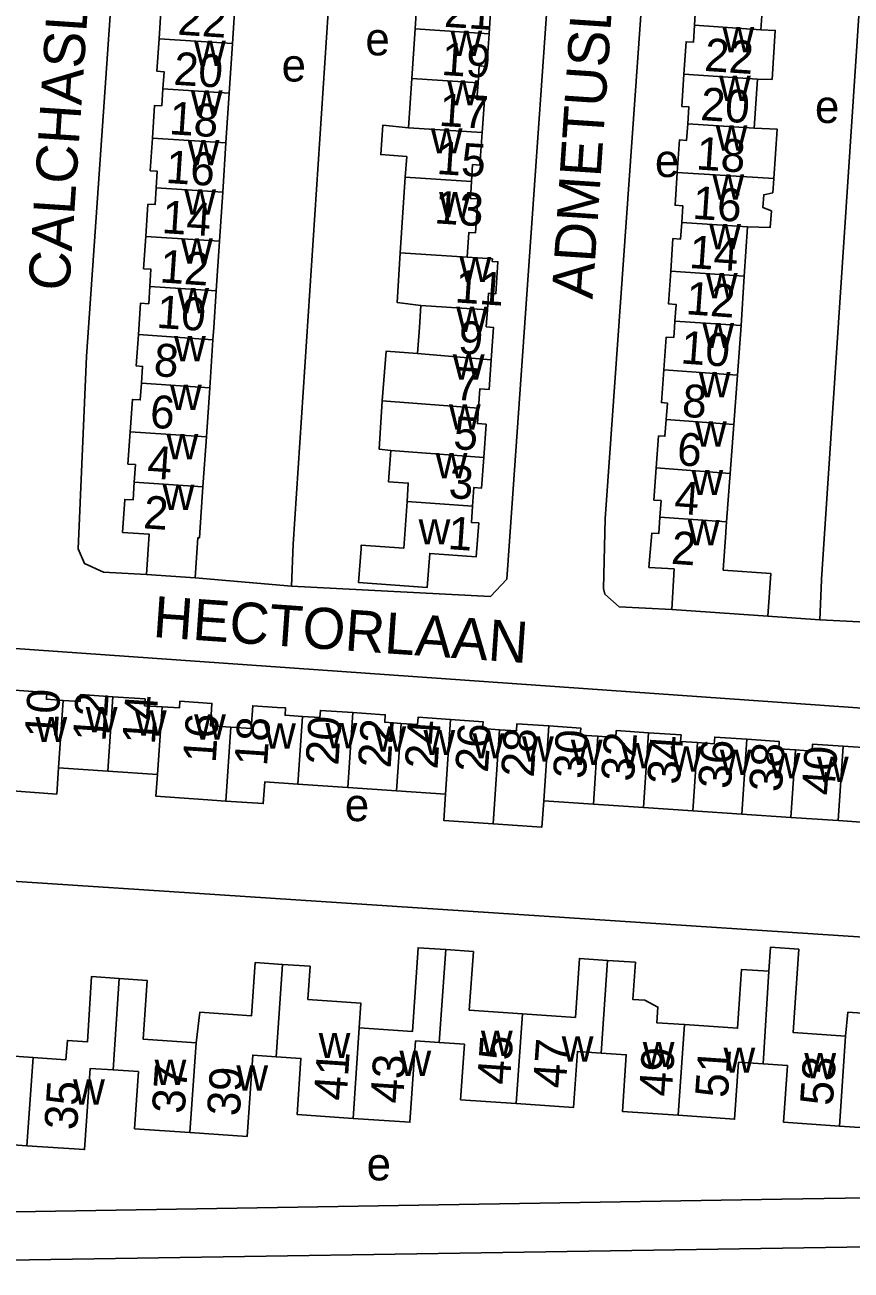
# Model space of a CAD drawing. Extents: x 161773 to 163836, y 384796 to 386521.
# Drawn here: x 162311.9 to 162412.5, y 385385.3 to 385536.8 of the extents above; entities that cross this region are included whole.
import ezdxf

# ---------------------------------------------------------------- set-up
doc = ezdxf.new("R2010")
doc.units = 0
for name, color, linetype in [('BLT_Basislijn', 7, 'Continuous'), ('BLT_Bebouwing', 7, 'Continuous'), ('BLT_Centroide', 7, 'Continuous'), ('BLT_Huisnummer', 7, 'Continuous'), ('BLT_Huisnummer_ tussenligend', 7, 'Continuous'), ('BLT_Onderverdeling_panden', 7, 'Continuous'), ('BLT_Straatnaam', 7, 'Continuous')]:
    doc.layers.add(name, color=color, linetype=linetype)

msp = doc.modelspace()

# ---------------------------------------------------------------- linework, layer by layer
at = {"layer": 'BLT_Basislijn'}
for p, q in [((162344.38, 385468.56), (162344.58, 385473.66)), ((162332.67, 385469.56), (162344.38, 385468.56)), ((162408.69, 385464.46), (162408.9, 385469.26)), ((162402.37, 385464.89), (162408.69, 385464.46)), ((162408.69, 385464.46), (162416.86, 385464.04)), ((162289.35, 385434.02), (162414.03, 385425.83))]:
    msp.add_line(p, q, dxfattribs=at)
for points in [[(162352.6, 385588.82), (162331.35, 385590.34), (162327.84, 385590.35), (162326.21, 385588.84), (162325.71, 385587.09), (162319.43, 385496.47), (162318.42, 385473.09), (162319.18, 385471.31), (162321.51, 385470.26), (162326.73, 385469.96)], [(162371.07, 385587.15), (162371.1, 385587.49), (162375.7, 385587.16), (162377.7, 385586.01), (162378.66, 385584.37), (162370.58, 385469.39), (162368.62, 385467.29), (162344.38, 385468.56)], [(162352.37, 385585.22), (162352.32, 385584.51), (162348.85, 385538.38), (162344.58, 385473.66)], [(162395.69, 385585.39), (162392.74, 385585.63), (162390.11, 385583.26), (162382.55, 385476.72), (162382.35, 385468.26), (162382.51, 385467.58), (162384.26, 385466.04), (162390.68, 385465.7)], [(162408.9, 385469.26), (162408.9, 385469.41), (162416.24, 385580.21), (162416.29, 385580.88)], [(162286.37, 385457.54), (162286.51, 385462.67), (162432.3, 385452.38)], [(162281.27, 385391.93), (162404.08, 385393.94)], [(162404.08, 385393.94), (162424.64, 385394.28)], [(162491.39, 385389.88), (162477.53, 385388.68), (162443.23, 385388.4), (162414.61, 385388.14), (162283.63, 385386.13), (162154.1, 385384.19), (162114.46, 385383.57), (162055.94, 385383.24), (162018.32, 385384.67), (162015.46, 385385.35)]]:
    msp.add_lwpolyline(points, dxfattribs=at)
at = {"layer": 'BLT_Bebouwing'}
for p, q in [((162359.84, 385542.37), (162359.44, 385536.34)), ((162401.95, 385542.43), (162401.53, 385536.24)), ((162337.59, 385540.52), (162337.2, 385534.55)), ((162359.44, 385536.34), (162359.04, 385530.32)), ((162337.2, 385534.55), (162336.8, 385528.53)), ((162359.04, 385530.32), (162358.64, 385524.32)), ((162401.12, 385530.23), (162400.72, 385524.26)), ((162336.8, 385528.53), (162336.41, 385522.48)), ((162336.41, 385522.48), (162336.01, 385516.46)), ((162358.24, 385518.3), (162357.63, 385509.1)), ((162336.01, 385516.46), (162335.62, 385510.5)), ((162399.9, 385512.24), (162399.5, 385506.25)), ((162335.62, 385510.5), (162335.23, 385504.48)), ((162399.5, 385506.25), (162399.11, 385500.26)), ((162334.43, 385492.66), (162334.83, 385498.51)), ((162398.66, 385494.2), (162398.22, 385488.19)), ((162334.02, 385486.69), (162334.43, 385492.66)), ((162398.22, 385488.19), (162397.78, 385482.26)), ((162333.6, 385480.61), (162334.02, 385486.69)), ((162397.78, 385482.26), (162397.35, 385476.35)), ((162402.37, 385464.89), (162390.68, 385465.7)), ((162355.15, 385452.94), (162351.85, 385453.17)), ((162316.04, 385446.45), (162322.02, 385446.04)), ((162322.02, 385446.04), (162328.07, 385445.62)), ((162351.24, 385444.05), (162345.17, 385444.46)), ((162357.17, 385443.65), (162351.24, 385444.05)), ((162333.62, 385442.59), (162336.38, 385442.4)), ((162363.13, 385443.24), (162357.17, 385443.65)), ((162381.13, 385442.03), (162375.09, 385442.43)), ((162387.24, 385441.61), (162381.13, 385442.03)), ((162393.23, 385441.21), (162387.24, 385441.61)), ((162399.21, 385440.8), (162393.23, 385441.21)), ((162405.17, 385440.4), (162399.21, 385440.8)), ((162410.92, 385440.01), (162405.17, 385440.4)), ((162416.91, 385439.61), (162410.92, 385440.01))]:
    msp.add_line(p, q, dxfattribs=at)
for points in [[(162395.76, 385542.86), (162392.96, 385543.05), (162392.68, 385538.92), (162393.58, 385538.86), (162393.43, 385536.78)], [(162329.49, 385541.06), (162329.36, 385539.04), (162328.52, 385539.1), (162328.26, 385535.14)], [(162368.43, 385535.74), (162368.7, 385539.72), (162367.77, 385539.78), (162367.91, 385541.84)], [(162393.43, 385536.78), (162393.3, 385534.71), (162392.42, 385534.77), (162392.15, 385530.84)], [(162401.53, 385536.24), (162403.27, 385536.15), (162402.88, 385530.19), (162401.12, 385530.23)], [(162328.26, 385535.14), (162328, 385531.18), (162328.87, 385531.13), (162328.74, 385529.05)], [(162367.09, 385529.79), (162367.22, 385531.83), (162368.17, 385531.77), (162368.43, 385535.74)], [(162392.15, 385530.84), (162391.89, 385526.92), (162392.74, 385526.86), (162392.61, 385524.81)], [(162328.74, 385529.05), (162328.6, 385526.98), (162327.72, 385527.04), (162327.46, 385523.06)], [(162367.6, 385523.73), (162367.86, 385527.68), (162366.95, 385527.74), (162367.09, 385529.79)], [(162358.64, 385524.32), (162355.49, 385524.61), (162355.25, 385521.05), (162358.41, 385520.8), (162358.24, 385518.3)], [(162392.61, 385524.81), (162392.47, 385522.77), (162391.6, 385522.83), (162391.34, 385518.85)], [(162400.72, 385524.26), (162403.51, 385524.14), (162403.09, 385518.16)], [(162327.46, 385523.06), (162327.2, 385519.09), (162328.04, 385519.03), (162327.91, 385516.99)], [(162366.3, 385517.77), (162366.43, 385519.83), (162367.33, 385519.77), (162367.6, 385523.73)], [(162391.34, 385518.85), (162391.07, 385514.88), (162392.01, 385514.81), (162391.88, 385512.78)], [(162403.09, 385518.16), (162403, 385516.93), (162402.96, 385516.41), (162401.88, 385516.17), (162401.77, 385514.61), (162402.81, 385514.19), (162402.67, 385512.18), (162399.9, 385512.24)], [(162327.91, 385516.99), (162327.77, 385514.96), (162326.9, 385515.01), (162326.65, 385511.09)], [(162365.77, 385508.56), (162365.98, 385511.59), (162366.8, 385511.54), (162367.08, 385515.65), (162366.16, 385515.71), (162366.3, 385517.77)], [(162391.88, 385512.78), (162391.74, 385510.76), (162390.82, 385510.82), (162390.55, 385506.85)], [(162326.65, 385511.09), (162326.39, 385507.16), (162327.27, 385507.1), (162327.14, 385505.01)], [(162357.63, 385509.1), (162357.23, 385503.07), (162360.13, 385502.69)], [(162368.24, 385502.15), (162368.37, 385504.18), (162369.26, 385504.12), (162369.52, 385508.01), (162368.82, 385508.06), (162368.84, 385508.36), (162365.77, 385508.56)], [(162390.55, 385506.85), (162390.28, 385502.89), (162391.2, 385502.83), (162391.06, 385500.8)], [(162327.14, 385505.01), (162327, 385502.91), (162326.01, 385502.98), (162325.75, 385499.15)], [(162334.83, 385498.51), (162334.93, 385500), (162335.23, 385504.48)], [(162359.73, 385496.86), (162359.96, 385500), (162360.13, 385502.69)], [(162368.7, 385496.07), (162368.98, 385500), (162368.1, 385500.11), (162368.24, 385502.15)], [(162389.7, 385494.86), (162390, 385498.85), (162390.92, 385498.78), (162391.01, 385500), (162391.06, 385500.8)], [(162399.11, 385500.26), (162398.66, 385494.2)], [(162326.12, 385493.24), (162326.26, 385495.27), (162325.49, 385495.33), (162325.75, 385499.15)], [(162355.42, 385491.1), (162355.89, 385497.12), (162359.73, 385496.86)], [(162367.14, 385490.19), (162367.31, 385492.53), (162368.44, 385492.45), (162368.7, 385496.07)], [(162389.99, 385488.8), (162390.14, 385490.82), (162389.41, 385490.87), (162389.7, 385494.86)], [(162324.75, 385487.33), (162325.02, 385491.26), (162325.98, 385491.2), (162326.12, 385493.24)], [(162356.46, 385485.03), (162355.06, 385485.2), (162355.42, 385491.1)], [(162367.8, 385484.18), (162368.08, 385488.25), (162367.01, 385488.33), (162367.14, 385490.19)], [(162388.78, 385482.92), (162389.07, 385486.83), (162389.84, 385486.77), (162389.99, 385488.8)], [(162325.24, 385481.18), (162325.39, 385483.33), (162324.48, 385483.4), (162324.75, 385487.33)], [(162358.46, 385478.85), (162358.6, 385481.08), (162356.21, 385481.24), (162356.46, 385485.03)], [(162366.42, 385478.29), (162366.58, 385480.54), (162367.53, 385480.47), (162367.8, 385484.18)], [(162389.23, 385476.95), (162389.38, 385478.95), (162388.5, 385479.01), (162388.78, 385482.92)], [(162326.73, 385469.96), (162327.06, 385474.85), (162323.82, 385475.07), (162324.09, 385479.1), (162325.1, 385479.03), (162325.24, 385481.18)], [(162333.6, 385480.61), (162333.52, 385479.42), (162333.18, 385474.43)], [(162358.46, 385478.85), (162358.05, 385473.16), (162352.88, 385473.53), (162352.85, 385473.1)], [(162352.85, 385473.1), (162352.55, 385468.99), (162360.92, 385468.39), (162361.21, 385472.52), (162366.88, 385472.12), (162367.17, 385476.24), (162366.28, 385476.3), (162366.42, 385478.29)], [(162390.68, 385465.7), (162390.96, 385470.63), (162387.9, 385470.83), (162388.25, 385475), (162389.09, 385474.94), (162389.23, 385476.95)], [(162397.35, 385476.35), (162397.26, 385475.16), (162397.25, 385475.06), (162396.92, 385470.47)], [(162333.18, 385474.43), (162333, 385474.44), (162332.67, 385469.56)], [(162332.67, 385469.56), (162326.73, 385469.96)], [(162396.92, 385470.47), (162402.75, 385470.07), (162402.37, 385464.89)], [(162316.6, 385454.64), (162314.55, 385454.78), (162314.6, 385455.6), (162310.68, 385455.87)], [(162322.64, 385455.08), (162318.71, 385455.35), (162318.65, 385454.51), (162316.6, 385454.64)], [(162328.63, 385453.86), (162326.51, 385454), (162326.57, 385454.82), (162322.64, 385455.08)], [(162336.99, 385451.39), (162334.52, 385451.56), (162334.7, 385454.28), (162330.8, 385454.55), (162330.74, 385453.72), (162328.63, 385453.86)], [(162342.65, 385453.79), (162339.66, 385454), (162339.47, 385451.23), (162336.99, 385451.39)], [(162345.73, 385452.7), (162343.61, 385452.84), (162343.67, 385453.73), (162342.65, 385453.79)], [(162351.85, 385453.17), (162347.91, 385453.43), (162347.85, 385452.55), (162345.73, 385452.7)], [(162357.73, 385451.84), (162355.73, 385451.98), (162355.8, 385452.9), (162355.15, 385452.94)], [(162363.74, 385452.32), (162359.79, 385452.59), (162359.73, 385451.71), (162357.73, 385451.84)], [(162367.65, 385451.21), (162367.7, 385452.05), (162363.74, 385452.32)], [(162375.71, 385451.54), (162371.83, 385451.8), (162371.77, 385450.93), (162369.71, 385451.07)], [(162381.69, 385450.27), (162379.53, 385450.41), (162379.59, 385451.27), (162375.71, 385451.54)], [(162369.71, 385451.07), (162367.65, 385451.21)], [(162387.86, 385450.71), (162383.91, 385450.97), (162383.86, 385450.12), (162381.69, 385450.27)], [(162393.8, 385449.51), (162391.74, 385449.64), (162391.8, 385450.44), (162387.86, 385450.71)], [(162399.83, 385449.91), (162395.9, 385450.18), (162395.85, 385449.37), (162393.8, 385449.51)], [(162405.73, 385448.61), (162403.69, 385448.74), (162403.75, 385449.64), (162399.83, 385449.91)], [(162411.54, 385449.07), (162407.82, 385449.32), (162407.76, 385448.47), (162405.73, 385448.61)], [(162417.47, 385447.83), (162415.19, 385447.99), (162415.25, 385448.82), (162411.54, 385449.07)], [(162310.07, 385446.86), (162309.85, 385443.66), (162315.82, 385443.25), (162316.04, 385446.45)], [(162328.07, 385445.62), (162327.89, 385442.97), (162333.62, 385442.59)], [(162336.38, 385442.4), (162340.94, 385442.09), (162341.12, 385444.73), (162345.17, 385444.46)], [(162368.93, 385439.62), (162362.91, 385440.03), (162363.13, 385443.24)], [(162375.09, 385442.43), (162374.87, 385439.22), (162368.93, 385439.62)], [(162352.63, 385414.79), (162359.1, 385414.35), (162359.8, 385424.55), (162363.16, 385424.32)], [(162363.16, 385424.32), (162366.52, 385424.09), (162366.02, 385416.96), (162372.49, 385416.52)], [(162402.49, 385421.69), (162402.69, 385424.61), (162406.14, 385424.37), (162405.61, 385416.65), (162405.45, 385414.24), (162411.83, 385413.8)], [(162332.78, 385412.99), (162333.21, 385416.7), (162339.51, 385416.25), (162339.96, 385422.75), (162343.3, 385422.52)], [(162372.49, 385416.52), (162378.95, 385416.07), (162379.44, 385423.24), (162382.84, 385423.01)], [(162382.84, 385423.01), (162386.24, 385422.78), (162385.93, 385418.27), (162387.41, 385418.17), (162388.98, 385417.32), (162388.85, 385415.43), (162392.22, 385415.2)], [(162411.83, 385413.8), (162412.11, 385416.7), (162418.46, 385416.26), (162418.92, 385423.52), (162425.99, 385423.04), (162425.02, 385408.74), (162418.47, 385409.19), (162418, 385402.38), (162411.08, 385402.85)], [(162303.86, 385422.06), (162307.21, 385421.83), (162306.5, 385411.62), (162312.92, 385411.18)], [(162312.92, 385411.18), (162316.93, 385410.91), (162317.1, 385413.27), (162319.57, 385413.1), (162320.04, 385421.04), (162323.42, 385420.81)], [(162343.3, 385422.52), (162346.65, 385422.29), (162346.38, 385418.23)], [(162392.22, 385415.2), (162398.69, 385414.76), (162399.18, 385421.92), (162402.49, 385421.69)], [(162323.42, 385420.81), (162326.81, 385420.58), (162326.31, 385413.44), (162332.78, 385412.99)], [(162346.38, 385418.23), (162352.84, 385417.79), (162352.63, 385414.79)], [(162362.38, 385413.01), (162359.49, 385413.21), (162358.81, 385403.32), (162351.88, 385403.79)], [(162371.74, 385405.59), (162364.97, 385406.05), (162365.43, 385412.8), (162362.38, 385413.01)], [(162312.18, 385400.46), (162305.47, 385400.92), (162306.15, 385410.82), (162303.1, 385411.03)], [(162342.53, 385411.29), (162339.66, 385411.48), (162338.98, 385401.59), (162332.03, 385402.07)], [(162351.88, 385403.79), (162345.07, 385404.26), (162345.54, 385411.08), (162342.53, 385411.29)], [(162382.06, 385411.74), (162379.19, 385411.93), (162378.72, 385405.11), (162371.74, 385405.59)], [(162391.46, 385404.16), (162384.67, 385404.63), (162385.14, 385411.52), (162382.06, 385411.74)], [(162401.78, 385410.42), (162398.8, 385410.62), (162398.33, 385403.69), (162391.46, 385404.16)], [(162322.66, 385409.68), (162319.88, 385409.87), (162319.2, 385399.98), (162312.18, 385400.46)], [(162332.03, 385402.07), (162325.28, 385402.53), (162325.76, 385409.47), (162322.66, 385409.68)], [(162411.08, 385402.85), (162404.29, 385403.32), (162404.76, 385410.21), (162401.78, 385410.42)]]:
    msp.add_lwpolyline(points, dxfattribs=at)
at = {"layer": 'BLT_Onderverdeling_panden'}
for p, q in [((162368.43, 385535.74), (162359.44, 385536.34)), ((162393.43, 385536.78), (162401.53, 385536.24)), ((162328.26, 385535.14), (162337.2, 385534.55)), ((162367.09, 385529.79), (162359.04, 385530.32)), ((162392.15, 385530.84), (162401.12, 385530.23)), ((162328.74, 385529.05), (162336.8, 385528.53)), ((162367.6, 385523.73), (162358.64, 385524.32)), ((162392.61, 385524.81), (162400.72, 385524.26)), ((162327.46, 385523.06), (162336.41, 385522.48)), ((162366.3, 385517.77), (162358.24, 385518.3)), ((162391.34, 385518.85), (162403.09, 385518.16)), ((162327.91, 385516.99), (162336.01, 385516.46)), ((162391.88, 385512.78), (162399.9, 385512.24)), ((162326.65, 385511.09), (162335.62, 385510.5)), ((162365.77, 385508.56), (162357.63, 385509.1)), ((162390.55, 385506.85), (162399.5, 385506.25)), ((162327.14, 385505.01), (162335.23, 385504.48)), ((162368.24, 385502.15), (162360.13, 385502.69)), ((162391.06, 385500.8), (162399.11, 385500.26)), ((162325.75, 385499.15), (162334.83, 385498.51)), ((162368.7, 385496.07), (162359.73, 385496.86)), ((162389.7, 385494.86), (162398.66, 385494.2)), ((162326.12, 385493.24), (162334.43, 385492.66)), ((162367.14, 385490.19), (162355.42, 385491.1)), ((162389.99, 385488.8), (162398.22, 385488.19)), ((162324.75, 385487.33), (162334.02, 385486.69)), ((162367.8, 385484.18), (162356.46, 385485.03)), ((162388.78, 385482.92), (162397.78, 385482.26)), ((162325.24, 385481.18), (162333.6, 385480.61)), ((162366.42, 385478.29), (162358.46, 385478.85)), ((162389.23, 385476.95), (162397.35, 385476.35)), ((162316.04, 385446.45), (162316.6, 385454.64)), ((162322.02, 385446.04), (162322.64, 385455.08)), ((162328.07, 385445.62), (162328.63, 385453.86)), ((162351.24, 385444.05), (162351.85, 385453.17)), ((162336.38, 385442.4), (162336.99, 385451.39)), ((162345.17, 385444.46), (162345.73, 385452.7)), ((162357.17, 385443.65), (162357.73, 385451.84)), ((162363.13, 385443.24), (162363.74, 385452.32)), ((162375.09, 385442.43), (162375.71, 385451.54)), ((162368.93, 385439.62), (162369.71, 385451.07)), ((162381.13, 385442.03), (162381.69, 385450.27)), ((162387.24, 385441.61), (162387.86, 385450.71)), ((162399.21, 385440.8), (162399.83, 385449.91)), ((162393.23, 385441.21), (162393.8, 385449.51)), ((162405.17, 385440.4), (162405.73, 385448.61)), ((162410.92, 385440.01), (162411.54, 385449.07)), ((162363.16, 385424.32), (162362.38, 385413.01)), ((162382.84, 385423.01), (162382.06, 385411.74)), ((162343.3, 385422.52), (162342.53, 385411.29)), ((162401.78, 385410.42), (162402.49, 385421.69)), ((162323.42, 385420.81), (162322.66, 385409.68)), ((162372.49, 385416.52), (162371.74, 385405.59)), ((162392.22, 385415.2), (162391.46, 385404.16)), ((162352.63, 385414.79), (162351.88, 385403.79)), ((162411.83, 385413.8), (162411.08, 385402.85)), ((162332.78, 385412.99), (162332.03, 385402.07)), ((162312.92, 385411.18), (162312.18, 385400.46))]:
    msp.add_line(p, q, dxfattribs=at)

# ---------------------------------------------------------------- texts
at = {"layer": 'BLT_Centroide'}
for s, p in [('e', (162353.38, 385533.12)), ('w', (162396.84, 385533.5)), ('w', (162332.52, 385531.84)), ('w', (162363.73, 385533.06)), ('e', (162343.18, 385529.94)), ('w', (162396.43, 385527.56)), ('w', (162332.13, 385525.78)), ('w', (162363.32, 385527.03)), ('e', (162408.1, 385524.9)), ('w', (162361.34, 385521.19)), ('w', (162396.02, 385521.53)), ('w', (162331.74, 385519.75)), ('e', (162388.62, 385518.32)), ('w', (162395.62, 385515.56)), ('w', (162331.33, 385513.75)), ('w', (162362.36, 385513.41)), ('w', (162395.23, 385509.53)), ('w', (162330.94, 385507.78)), ('w', (162364.84, 385505.53)), ('w', (162394.83, 385503.56)), ('w', (162330.48, 385501.75)), ('w', (162364.43, 385499.47)), ('w', (162394.4, 385497.5)), ('w', (162330.09, 385495.91)), ('w', (162364.02, 385493.66)), ('w', (162393.96, 385491.53)), ('w', (162329.59, 385489.97)), ('w', (162363.55, 385487.59)), ('w', (162393.5, 385485.53)), ('w', (162329.17, 385483.97)), ('w', (162361.93, 385481.66)), ('w', (162393.07, 385479.62)), ('w', (162328.7, 385477.81)), ('w', (162359.86, 385473.61)), ('w', (162392.63, 385473.5)), ('w', (162319.34, 385450.77)), ('w', (162325.33, 385450.36)), ('w', (162332.53, 385449.88)), ('w', (162313.22, 385449.56)), ('w', (162341.05, 385448.77)), ('w', (162348.52, 385448.81)), ('w', (162354.48, 385448.41)), ('w', (162360.45, 385447.98)), ('w', (162366.42, 385447.58)), ('w', (162372.44, 385447.19)), ('w', (162378.39, 385446.78)), ('w', (162384.5, 385446.38)), ('w', (162390.52, 385445.97)), ('w', (162396.53, 385445.56)), ('w', (162402.47, 385445.16)), ('w', (162408.34, 385444.73)), ('e', (162350.87, 385439.95)), ('w', (162347.69, 385411.12)), ('w', (162367.44, 385411.38)), ('w', (162377.28, 385410.7)), ('w', (162357.52, 385408.94)), ('w', (162387.14, 385410.02)), ('w', (162396.97, 385409.33)), ('w', (162327.72, 385407.86)), ('w', (162406.81, 385408.66)), ('w', (162337.67, 385407.17)), ('w', (162317.8, 385405.45)), ('e', (162353.53, 385396.24))]:
    msp.add_text(s, height=4, dxfattribs=at).set_placement(p)
at = {"layer": 'BLT_Huisnummer'}
for s, rotation, p in [('22', 356.2491, (162330.46, 385535.65)), ('21', 356.1954, (162362.9, 385536.61)), ('22', 356.1888, (162394.57, 385531.24)), ('18', 356.2402, (162329.42, 385523.54)), ('17', 356.1972, (162362.26, 385524.56)), ('18', 356.1408, (162393.57, 385519.25)), ('13', 356.197, (162361.7, 385512.7)), ('14', 356.2582, (162328.53, 385511.51)), ('14', 356.1313, (162392.71, 385507.26)), ('10', 356.0615, (162327.88, 385499.98)), ('9', 355.9598, (162364.6, 385496.87)), ('10', 355.794, (162391.68, 385495.65)), ('6', 356.0707, (162327.07, 385487.84)), ('5', 355.9523, (162364.01, 385485.24)), ('6', 355.7936, (162391.22, 385483.28)), ('2', 356.0714, (162326.28, 385475.59)), ('1', 355.9581, (162363.33, 385473.06)), ('2', 355.7925, (162390.52, 385471.28)), ('10', 86.1128, (162315.87, 385449.95)), ('14', 86.1189, (162327.75, 385449.21)), ('18', 86.1161, (162341.41, 385446.58)), ('22', 86.1174, (162356.45, 385446.33)), ('26', 86.1138, (162368.29, 385445.79)), ('30', 86.1147, (162380.19, 385445.02)), ('34', 86.1139, (162391.66, 385444.32)), ('38', 86.1109, (162404.06, 385443.43)), ('45', 86.0695, (162370.96, 385407.8)), ('49', 86.0713, (162390.65, 385406.37)), ('41', 86.0725, (162351.07, 385405.87)), ('37', 86.0683, (162331.37, 385404.28))]:
    msp.add_text(s, height=4, rotation=rotation, dxfattribs=at).set_placement(p)
at = {"layer": 'BLT_Huisnummer_ tussenligend'}
for s, rotation, p in [('20', 356.2402, (162329.97, 385529.56)), ('19', 356.1972, (162362.55, 385530.75)), ('20', 356.1408, (162394.09, 385525.26)), ('15', 356.197, (162361.98, 385518.7)), ('16', 356.2582, (162329, 385517.61)), ('16', 356.1313, (162393.12, 385513.25)), ('12', 356.0615, (162328.27, 385505.51)), ('11', 355.9598, (162364.2, 385503.08)), ('12', 355.794, (162392.3, 385501.64)), ('8', 356.0707, (162327.54, 385494.12)), ('7', 355.9523, (162364.18, 385491.24)), ('8', 355.7936, (162391.84, 385489.17)), ('4', 356.0714, (162326.74, 385481.68)), ('3', 355.9581, (162363.44, 385479.28)), ('4', 355.7925, (162390.91, 385477.38)), ('12', 86.1128, (162321.74, 385449.56)), ('16', 86.1189, (162335.15, 385446.97)), ('20', 86.1161, (162350.08, 385446.66)), ('24', 86.1174, (162362.15, 385446.2)), ('28', 86.1138, (162373.87, 385445.21)), ('32', 86.1147, (162386.05, 385444.7)), ('36', 86.1139, (162397.86, 385443.81)), ('40', 86.1109, (162410.46, 385443.02)), ('47', 86.0695, (162377.76, 385407.38)), ('43', 86.0725, (162357.95, 385405.52)), ('51', 86.0713, (162397.49, 385406.21)), ('53', 86.0713, (162410.26, 385405.26)), ('39', 86.0683, (162338.07, 385403.98)), ('35', 86.0724, (162318.27, 385402.29))]:
    msp.add_text(s, height=4, rotation=rotation, dxfattribs=at).set_placement(p)
at = {"layer": 'BLT_Straatnaam'}
for s, height, rotation, p in [('CALCHASLAAN', 4.9999, 86.2242, (162317.32, 385504.38)), ('ADMETUSLAAN', 5, 86.1839, (162381.03, 385503.41)), ('HECTORLAAN', 5, 356.0055, (162327.43, 385462.36))]:
    msp.add_text(s, height=height, rotation=rotation, dxfattribs=at).set_placement(p)

doc.saveas('drawing.dxf')
